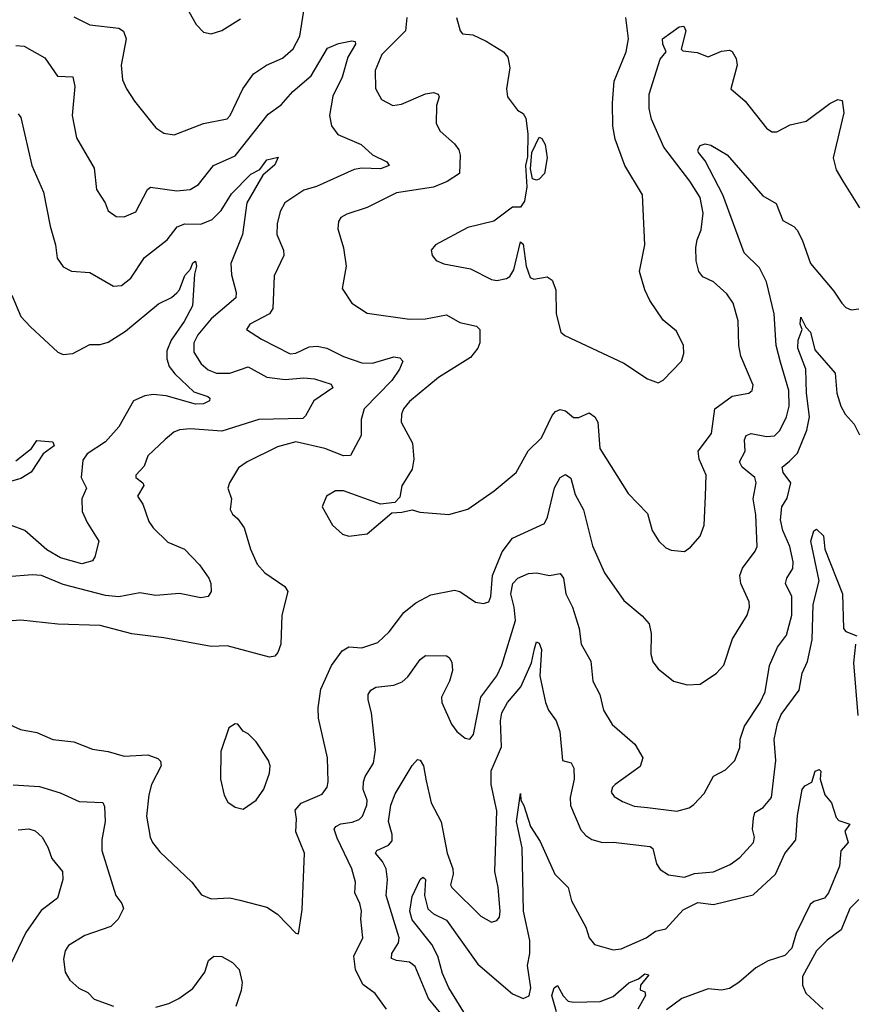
# Model space of a CAD drawing. Extents: x 1443846 to 1577407, y 839182 to 927291.
# Tile 332 of 535: x 1516000 to 1519158, y 875723 to 879447. Entities that reach past the tile are written whole.
import ezdxf

# ---------------------------------------------------------------- set-up
doc = ezdxf.new("R2010")
doc.units = 0

msp = doc.modelspace()

# ---------------------------------------------------------------- linework, layer by layer
at = {"layer": '0CON20XD'}
for points in [[(1516560.5, 879620.5), (1516668.3, 879428.3), (1516695, 879400), (1516725, 879394), (1516765, 879405.8), (1516835, 879450.6)], [(1516205, 879457.5), (1516265, 879428.2), (1516374.7, 879414.7), (1516393.3, 879403.3), (1516403.1, 879375), (1516383.6, 879275), (1516389.4, 879219.4), (1516404.2, 879185), (1516435, 879138.8), (1516515, 879038), (1516545, 879017.5), (1516585, 879011.4), (1516695, 879054.3), (1516785, 879072.2), (1516796.4, 879085), (1516844.3, 879185.7), (1516885, 879242.2), (1516934.2, 879275), (1516995, 879301.2), (1517035, 879336.4), (1517060.3, 879385), (1517079.4, 879505)], [(1517464.2, 879455.8), (1517459.7, 879405), (1517370, 879315), (1517344.4, 879254.4), (1517346.8, 879186.8), (1517368.8, 879145), (1517412.1, 879122.1), (1517445, 879127.8), (1517535, 879167.1), (1517565, 879171.2), (1517583.3, 879165), (1517587.5, 879155), (1517577.1, 879122.9), (1517575.6, 879055), (1517591.4, 879025), (1517645, 878978), (1517662, 878955), (1517666.7, 878935), (1517663.8, 878865), (1517616.9, 878835), (1517565, 878813.7), (1517425, 878792.5), (1517315, 878736.7), (1517237.9, 878712.1), (1517215, 878698.8), (1517205.8, 878684.2), (1517204.2, 878655.8), (1517224.6, 878584.6), (1517234.6, 878515), (1517220.6, 878430.6), (1517256.2, 878375), (1517315, 878337.5), (1517475, 878314), (1517535, 878315.9), (1517615, 878331.3), (1517665, 878302.3), (1517727.9, 878287.9), (1517741.4, 878275), (1517741.5, 878225), (1517733.3, 878205), (1517705, 878170), (1517585, 878094.4), (1517475, 878003.5), (1517452.1, 877975), (1517444.6, 877955), (1517443.9, 877925), (1517486, 877846), (1517490.6, 877785), (1517485, 877747.5), (1517445.7, 877684.3), (1517438.2, 877641.8), (1517418.8, 877621.2), (1517365, 877614.3), (1517225, 877665.5), (1517195, 877665.6), (1517161.2, 877645), (1517144, 877605), (1517183.8, 877535), (1517221.2, 877501.2), (1517245, 877493.8), (1517315, 877502.9), (1517408, 877582), (1517445.8, 877584.2), (1517485, 877593.3), (1517514.2, 877584.2), (1517624.2, 877575.8), (1517695, 877595.7), (1517795, 877665.7), (1517878, 877735), (1517924, 877816), (1517974.5, 877865), (1518015, 877950), (1518027.5, 877965), (1518045, 877973.1), (1518065, 877967.5), (1518095, 877942.9), (1518115, 877942.5), (1518155, 877960.6), (1518176.5, 877945), (1518186.8, 877925), (1518194.8, 877824.8), (1518302.5, 877655), (1518375, 877580), (1518392.9, 877515), (1518417.5, 877475), (1518445, 877449.2), (1518465, 877440.8), (1518515, 877436.2), (1518538.3, 877451.7), (1518575, 877493.8), (1518588.9, 877535), (1518594.6, 877644.6), (1518596.7, 877725), (1518570.7, 877785), (1518566.2, 877815), (1518617.8, 877882.2), (1518629.6, 877975), (1518695, 878023.1), (1518758.8, 878035), (1518770.8, 878045), (1518774.3, 878065), (1518728.5, 878175), (1518720.4, 878215), (1518717.6, 878307.6), (1518699.4, 878375), (1518675, 878410), (1518625.4, 878455.4), (1518584.7, 878474.7), (1518569.1, 878495), (1518559.6, 878535), (1518558.1, 878585), (1518562.5, 878615), (1518577.6, 878652.4), (1518585.3, 878714.7), (1518574, 878775), (1518535, 878836.9), (1518436.7, 878965), (1518390.4, 879070.4)], [(1517652.5, 879455), (1517666, 879405), (1517675, 879393.3), (1517715, 879389.2), (1517765, 879365.6), (1517830.8, 879325), (1517846.9, 879305), (1517854.3, 879265), (1517841.4, 879185), (1517846, 879155), (1517883.8, 879105), (1517905, 879092.5), (1517915.4, 879075), (1517922.5, 879015), (1517921.1, 878928.9), (1517913.5, 878895), (1517918.8, 878815), (1517909.3, 878760.7), (1517895, 878737.5), (1517865, 878737.5), (1517793.8, 878685), (1517695, 878660.6), (1517573.3, 878595), (1517556.7, 878575), (1517560, 878555), (1517575.9, 878535.9), (1517605, 878524.2), (1517705, 878504.4), (1517785, 878464.4), (1517805, 878461.1), (1517841.7, 878468.3), (1517854.5, 878475.5), (1517869.1, 878500.9), (1517895, 878607.5), (1517905, 878597.5), (1517916.2, 878515), (1517931.7, 878471.7), (1517945, 878465.8), (1517995, 878474.2), (1518015, 878462.5), (1518028.6, 878425), (1518030, 878335), (1518047.5, 878265), (1518062.3, 878252.3), (1518285, 878148), (1518375, 878088.8), (1518415, 878073.8), (1518435, 878083.3), (1518504.1, 878155.9), (1518512.5, 878185), (1518510.8, 878215), (1518485, 878268.8), (1518435, 878310), (1518384.6, 878384.6), (1518365.5, 878425), (1518344.5, 878494.5), (1518365.6, 878595.6), (1518355.7, 878785), (1518288.9, 878895), (1518252.9, 878995), (1518244.3, 879044.3), (1518242.7, 879132.7), (1518249.5, 879215), (1518294.5, 879325), (1518303.6, 879375), (1518293.3, 879455)], [(1518390.4, 879070.4), (1518381.7, 879111.7), (1518381.6, 879165), (1518422.8, 879297.2), (1518446, 879325), (1518432.7, 879355), (1518432.1, 879375), (1518495, 879420), (1518513, 879423), (1518520, 879405), (1518501.9, 879335), (1518509.4, 879329.4), (1518563.2, 879323.2), (1518605, 879306), (1518655, 879328), (1518685, 879332), (1518695, 879326.2), (1518710.6, 879300.6), (1518714.5, 879275), (1518690, 879185), (1518745, 879138.8), (1518825, 879036.2), (1518845, 879022.5), (1518865, 879022.5), (1518915, 879050), (1518975, 879063.3), (1519065, 879130), (1519095, 879145.6), (1519112, 879142), (1519117.5, 879095), (1519076.9, 878925), (1519088.9, 878878.9), (1519114, 878836), (1519176.7, 878735)], [(1515985, 879350), (1516016.9, 879346.9), (1516095, 879302.2), (1516143.3, 879233.3), (1516200.8, 879230.8), (1516208.5, 879195), (1516198.5, 879085), (1516215, 879000), (1516282.2, 878885), (1516290.8, 878805), (1516322.9, 878755), (1516334.4, 878724.4), (1516365, 878702.5), (1516395, 878701.4), (1516439.2, 878720.8), (1516483.5, 878805), (1516495, 878813.5), (1516595, 878800.4), (1516645, 878804.4), (1516676, 878824), (1516733.9, 878896.1), (1516815, 878932.5), (1516940.7, 879089.3), (1516989.1, 879125), (1517033.9, 879175), (1517103.3, 879235), (1517165, 879338.8), (1517206.7, 879356.7), (1517256.9, 879366.9), (1517268.8, 879365), (1517270, 879355), (1517241.3, 879305), (1517219.7, 879230.3), (1517185, 879158), (1517172.7, 879085), (1517179.6, 879045), (1517203.2, 879013.2), (1517292.5, 878975), (1517335, 878935.6), (1517389.3, 878909.3), (1517398, 878895), (1517365, 878882.4), (1517295, 878885.9), (1517265, 878880.4), (1517123.4, 878816.6), (1517075, 878802.1), (1517002.7, 878755), (1516985, 878721.2), (1516973.6, 878675), (1516973.5, 878635), (1516997.9, 878575), (1517000, 878555), (1516962.3, 878477.7), (1516958, 878355), (1516945.3, 878334.7), (1516871.2, 878295), (1516858.8, 878275), (1516915, 878239.1), (1517023.4, 878183.4), (1517045, 878186.2), (1517095, 878209.6), (1517125, 878212.4), (1517162, 878205), (1517225, 878173.3), (1517295, 878148.7), (1517335, 878148), (1517415, 878172.5), (1517437.8, 878167.8), (1517450, 878155), (1517437.5, 878125), (1517407.9, 878082.1), (1517303.9, 877975), (1517291.5, 877935), (1517292.5, 877875), (1517251.7, 877798.3), (1517225, 877797.7), (1517155, 877825.8), (1517045, 877850.7), (1516975, 877832.1), (1516861.2, 877775), (1516828.3, 877751.7), (1516794, 877695), (1516788, 877675), (1516801.2, 877635), (1516796.2, 877595), (1516805, 877576.7), (1516825, 877558.8), (1516849.4, 877525), (1516872.9, 877445), (1516898.3, 877388.3), (1516928, 877355), (1517003.6, 877303.6), (1517014.3, 877285), (1516991.4, 877195), (1516988.1, 877085), (1516976.8, 877053.2), (1516965, 877040), (1516945, 877035.8), (1516785, 877078.8), (1516725, 877076.8), (1516545, 877109.2), (1516425, 877123.8), (1516305, 877156.2), (1516145, 877160.4), (1516005, 877175.4), (1515905, 877168.6)], [(1515995, 879091.2), (1516005, 879077.5), (1516046.6, 878895), (1516090.4, 878795), (1516115, 878666.7), (1516135.6, 878595), (1516142.5, 878545), (1516165, 878512), (1516195.7, 878495.7), (1516265, 878491.1), (1516355, 878438.9), (1516385, 878441.5), (1516420.8, 878469.2), (1516472.1, 878547.9), (1516557.5, 878615), (1516596, 878664), (1516625, 878674.7), (1516685, 878673.3), (1516728.7, 878691.3), (1516761.8, 878725), (1516801.8, 878788.2), (1516875, 878862.8), (1516909.2, 878880.8), (1516935, 878916.7), (1516977.7, 878927.7), (1516965, 878898.1), (1516920.6, 878859.4), (1516860, 878755), (1516842.6, 878635), (1516798.7, 878525), (1516801.9, 878481.9), (1516818.8, 878415), (1516817.3, 878395), (1516725, 878315.9), (1516674.7, 878255), (1516658.6, 878225), (1516659.3, 878189.3), (1516687.3, 878145), (1516712.7, 878122.7), (1516745, 878110), (1516795, 878110.2), (1516865, 878133.5), (1516935, 878094.7), (1517005, 878086.8), (1517075, 878092.2), (1517115, 878088.6), (1517178.5, 878068.5), (1517184.4, 878055), (1517112.9, 878005), (1517081.7, 877948.3), (1517070.9, 877939.1), (1516905, 877934.8), (1516765, 877891), (1516645, 877899.4), (1516605, 877896.4), (1516582.8, 877887.2), (1516550.2, 877859.8), (1516485, 877797.5), (1516471.2, 877758.8), (1516440, 877725), (1516440, 877715), (1516466, 877696), (1516470, 877685), (1516445.8, 877645), (1516465.7, 877615), (1516488.6, 877548.6), (1516505.6, 877525), (1516561.2, 877471.2), (1516624, 877444), (1516680.5, 877385), (1516715.6, 877335), (1516722.9, 877315), (1516724.2, 877285), (1516713.3, 877265), (1516685, 877260), (1516605, 877277.3), (1516515, 877269.2), (1516455, 877278.9), (1516375, 877264.7), (1516325, 877268.7), (1516165, 877311.1), (1516082.5, 877345), (1516047.9, 877347.9), (1515955, 877340.5)], [(1517955, 878840), (1517940, 878845), (1517932.9, 878882.9), (1517937.8, 878945), (1517965, 879002.5), (1517975, 878997.5), (1517988, 878975), (1517995.8, 878925), (1517986, 878865), (1517965, 878844.2), (1517955, 878840)], [(1515934.5, 876794.5), (1516002.8, 876762.8), (1516065, 876751.1), (1516125, 876724.4), (1516205, 876715.6), (1516275, 876688.1), (1516335, 876679.4), (1516395, 876662.2), (1516485, 876666.2), (1516522.9, 876652.9), (1516532.9, 876642.9), (1516535.5, 876625), (1516498.9, 876555), (1516488.2, 876515), (1516480, 876435), (1516493.5, 876355), (1516503.1, 876335), (1516530.3, 876300.3), (1516651.2, 876185), (1516687.7, 876137.7), (1516725, 876122), (1516795, 876125.8), (1516832.5, 876117.5), (1516935, 876090), (1516975, 876063.8), (1517045, 875992.5), (1517055, 875990), (1517069.1, 876080.9), (1517077.5, 876295), (1517044.2, 876375), (1517047.8, 876425), (1517042.8, 876457.2), (1517065, 876484.2), (1517145, 876518.1), (1517163.3, 876545), (1517167.5, 876565), (1517164.4, 876655), (1517130.4, 876805), (1517128.8, 876845), (1517138.9, 876915), (1517180, 877005), (1517219.8, 877060.2), (1517245, 877075.6), (1517295, 877070.8), (1517355, 877091.2), (1517397.8, 877132.2), (1517453.1, 877205), (1517498.2, 877241.8), (1517555, 877271.9), (1517645, 877289.5), (1517665, 877284.4), (1517725, 877243.8), (1517755, 877239.1), (1517775, 877245.7), (1517783.1, 877265), (1517788.4, 877345), (1517825.7, 877434.3), (1517865, 877486.7), (1517985, 877541.4), (1517997.1, 877565), (1518023.9, 877676.1), (1518045, 877715.7), (1518065, 877727.1), (1518085, 877712.5), (1518101.4, 877651.4), (1518133.4, 877593.4), (1518166.9, 877456.9), (1518211.9, 877355), (1518285, 877250), (1518355, 877192.9), (1518381.7, 877161.7), (1518388.5, 877125), (1518387.2, 877047.2), (1518395, 877018.8), (1518415, 876992), (1518473.3, 876945), (1518525, 876930.8), (1518575, 876934.2), (1518636, 876975), (1518664.5, 877005.5), (1518696.5, 877105), (1518751.9, 877195), (1518761.1, 877225), (1518760, 877245), (1518728.5, 877315), (1518724.6, 877345), (1518735, 877372.9), (1518782.9, 877437.1), (1518790, 877455), (1518784.6, 877575), (1518774.5, 877635), (1518786, 877696), (1518781.8, 877715), (1518733.8, 877755), (1518723.8, 877775), (1518744.7, 877815), (1518742, 877858), (1518748.1, 877875), (1518767.6, 877882.4), (1518825, 877871.1), (1518855, 877873.1), (1518876.3, 877893.7), (1518901.1, 877945), (1518910.7, 877985), (1518909.6, 878045), (1518877.7, 878152.3), (1518861.4, 878215), (1518854.8, 878335), (1518825.2, 878455), (1518798.6, 878508.6), (1518741.1, 878565), (1518660.5, 878785), (1518592.9, 878912.9), (1518568.1, 878945), (1518565.8, 878955), (1518575, 878971.2), (1518593, 878977), (1518615, 878972.5), (1518675.9, 878935.9), (1518811.3, 878781.3), (1518862.4, 878752.4), (1518887.2, 878687.2), (1518929.2, 878665), (1518941.1, 878651.1), (1518960, 878615), (1518992.1, 878525), (1519080.2, 878420.2), (1519110.4, 878375), (1519125, 878358.5), (1519145, 878350), (1519175, 878353.6)], [(1515970.3, 878405), (1516004.8, 878324.8), (1516040.9, 878285), (1516145, 878190), (1516165, 878180.6), (1516201.2, 878185), (1516265, 878218.5), (1516305, 878218.8), (1516335, 878227.7), (1516400.8, 878269.2), (1516525, 878372.5), (1516574.2, 878395.8), (1516595, 878414.3), (1516605.2, 878424.8), (1516625, 878480), (1516646.6, 878503.4), (1516655, 878527.1), (1516665, 878533.8), (1516669.4, 878515), (1516661.9, 878485), (1516653.5, 878365), (1516623, 878305), (1516572.7, 878235), (1516557.1, 878195), (1516556.5, 878165), (1516565.3, 878135.3), (1516587.4, 878107.4), (1516659.3, 878039.3), (1516712.4, 878022.4), (1516719.2, 878015), (1516718, 878005), (1516695.9, 877994.1), (1516665, 877993.2), (1516554.8, 878024.8), (1516505, 878029.4), (1516473.8, 878025), (1516430.9, 878005), (1516375, 877907.5), (1516325, 877850.7), (1516255.2, 877804.8), (1516238.7, 877781.3), (1516233.3, 877715), (1516252.7, 877675), (1516235.3, 877635), (1516237, 877587), (1516255.4, 877545.4), (1516299.4, 877475), (1516284, 877415), (1516275, 877400.8), (1516235, 877389.5), (1516155, 877411.2), (1516102.6, 877442.6), (1516019.6, 877515), (1515965, 877535.8)], [(1517388.2, 875705), (1517345, 875764.5), (1517298.5, 875798.5), (1517270.8, 875855), (1517264.1, 875905), (1517298.8, 875975), (1517290.8, 876045), (1517293.3, 876076.7), (1517287.3, 876105), (1517268.5, 876145), (1517270.4, 876185), (1517256.9, 876235), (1517201, 876351), (1517189.6, 876385), (1517196.2, 876395), (1517214.8, 876405.2), (1517258.5, 876411.5), (1517285, 876422.2), (1517296.7, 876435), (1517313.8, 876476.2), (1517314.8, 876495), (1517299.3, 876535), (1517300.7, 876565), (1517307.1, 876585), (1517339.1, 876635), (1517346, 876685), (1517331.2, 876825), (1517318.2, 876875), (1517318.5, 876895), (1517328.8, 876911.2), (1517348, 876922), (1517415, 876930), (1517447.3, 876942.7), (1517468.4, 876961.6), (1517515, 877027.1), (1517535, 877041.9), (1517615, 877040.8), (1517625.4, 877035.4), (1517635, 877016.7), (1517636.9, 876985), (1517626.2, 876945), (1517595.6, 876885), (1517597.1, 876865), (1517633.2, 876783.2), (1517653.3, 876755), (1517685, 876730), (1517703.6, 876726.4), (1517717, 876743), (1517744.8, 876885.2), (1517805, 876965.6), (1517823.8, 877006.2), (1517875.4, 877175), (1517871.3, 877225), (1517858.7, 877275), (1517866.2, 877315), (1517885, 877335.3), (1517925, 877352.7), (1517955, 877355.4), (1518005, 877345.5), (1518045, 877352.9), (1518057.3, 877335), (1518066.2, 877275), (1518091.8, 877225), (1518116.5, 877145), (1518124.3, 877085), (1518160.5, 877020.5), (1518168.1, 876945), (1518194.2, 876895), (1518208.6, 876835), (1518241.8, 876781.8), (1518326.7, 876706.7), (1518357.8, 876655), (1518347.4, 876622.6), (1518253.3, 876555), (1518242.9, 876545), (1518237.8, 876525), (1518249.1, 876509.1), (1518280.6, 876490.6), (1518325, 876472.8), (1518375, 876467.3), (1518486.1, 876453.9), (1518533.2, 876466.8), (1518550.7, 876479.3), (1518589.5, 876520.5), (1518624.2, 876585.8), (1518670.6, 876609.4), (1518705.8, 876645), (1518724.3, 876695), (1518725.8, 876725.8), (1518741.5, 876775), (1518801.1, 876865), (1518820.4, 876905), (1518837.1, 877005), (1518866.4, 877073.6), (1518901.1, 877118.9), (1518921.7, 877195), (1518920.8, 877265), (1518897.5, 877315), (1518902.1, 877335), (1518925, 877370.8), (1518926.8, 877396.8), (1518914, 877454), (1518886.7, 877515), (1518878.6, 877555), (1518883.6, 877605), (1518903.2, 877636.8), (1518917.4, 877695), (1518888, 877735), (1518884.4, 877755), (1518912.7, 877777.3), (1518943, 877807), (1518978.1, 877895), (1518988.3, 877945), (1518976.7, 878035), (1518973.5, 878125), (1518943.6, 878205), (1518944.8, 878235), (1518960, 878275), (1518952.3, 878295), (1518955, 878322.5), (1518973.8, 878283.8), (1518991.2, 878265), (1519008, 878198), (1519085, 878110.8), (1519091.9, 878035), (1519106.9, 877985), (1519122.8, 877955), (1519156.8, 877916.8), (1519176.8, 877876.8)], [(1515985, 877778.6), (1516045, 877825.6), (1516064.7, 877855.3), (1516125, 877850.8), (1516130, 877835), (1516089.1, 877805), (1516044, 877736), (1516005, 877712), (1515965, 877700)], [(1517605.3, 875675), (1517546.5, 875745), (1517495.9, 875865.9), (1517475, 875882.6), (1517425, 875888.2), (1517406.3, 875896.3), (1517408, 875915), (1517433.5, 875955), (1517436.2, 875975), (1517386.8, 876135), (1517391.6, 876195), (1517386.4, 876235), (1517373.2, 876263.2), (1517346.7, 876295), (1517350.6, 876305), (1517395, 876325.4), (1517408.7, 876341.3), (1517408.9, 876365), (1517395.8, 876415), (1517404, 876476), (1517420.9, 876519.1), (1517485, 876626.7), (1517505, 876649.2), (1517515, 876646.9), (1517528, 876625), (1517538.2, 876568.2), (1517556.4, 876485), (1517595, 876413.8), (1517617.3, 876295), (1517638.9, 876235), (1517640.4, 876215), (1517630, 876175), (1517634.5, 876165), (1517745, 876057.1), (1517785, 876034.2), (1517805, 876040), (1517815, 876053.3), (1517817.7, 876075), (1517810.7, 876165), (1517798, 876225), (1517804.8, 876455), (1517783.5, 876555), (1517784, 876606), (1517823.4, 876696.6), (1517818.8, 876795), (1517824.4, 876825.6), (1517845.3, 876865), (1517896.6, 876923.4), (1517936, 877014), (1517947.4, 877067.4), (1517955, 877093.8), (1517965, 877089.2), (1517974.5, 877065), (1517968.1, 876965), (1517988.9, 876865), (1518000.5, 876835), (1518029.1, 876795), (1518043.8, 876755), (1518054, 876645), (1518086.2, 876636.2), (1518096.4, 876616.4), (1518097.9, 876575), (1518082.7, 876505), (1518083.5, 876475), (1518122.6, 876382.6), (1518141.3, 876361.3), (1518165, 876346.5), (1518205, 876335.4), (1518245, 876336.4), (1518385, 876320), (1518395, 876312.5), (1518408.6, 876255), (1518422.5, 876232.5), (1518455, 876212.9), (1518515, 876203.5), (1518552.7, 876217.3), (1518625, 876224.6), (1518687.7, 876252.3), (1518725, 876278.9), (1518776.5, 876335), (1518780, 876355), (1518772.5, 876385), (1518776.5, 876426.5), (1518781, 876449), (1518812.5, 876467.5), (1518844.7, 876505.3), (1518860.2, 876645), (1518853.8, 876725), (1518867.1, 876785), (1518881.4, 876818.6), (1518948.7, 876911.3), (1518960, 876975), (1518980, 877020), (1518997.9, 877102.1), (1519001.5, 877235), (1519024.7, 877325), (1518993.5, 877475), (1519005, 877513.8), (1519015, 877520), (1519040.8, 877495), (1519046.2, 877445), (1519112.6, 877275), (1519116.2, 877145), (1519125, 877132.7), (1519166.7, 877116.7)], [(1519162.4, 877085), (1519154.3, 877014.3), (1519171.2, 876815)], [(1516845, 876461.2), (1516894.4, 876495.6), (1516923.7, 876536.3), (1516945, 876596.7), (1516947.8, 876625), (1516941.4, 876645), (1516895, 876716), (1516865, 876746.7), (1516846.1, 876756.1), (1516825, 876782.5), (1516815, 876783.3), (1516791.7, 876768.3), (1516760.9, 876679.1), (1516760, 876575), (1516774.2, 876514.2), (1516787.7, 876487.7), (1516815, 876468.8), (1516845, 876461.2)], [(1517700.2, 875660.2), (1517624, 875785), (1517599.5, 875839.5), (1517582, 875905), (1517559.8, 875949.8), (1517485, 876043.2), (1517476.1, 876075), (1517485, 876130.8), (1517515, 876195.6), (1517525, 876204.3), (1517530.5, 876200.5), (1517535.3, 876195), (1517531.9, 876135), (1517544, 876084), (1517565, 876065.9), (1517615, 876041), (1517732.9, 875875), (1517865, 875763.1), (1517905, 875745.4), (1517927.9, 875755), (1517934.2, 875785.8), (1517920.7, 875869.3), (1517930.5, 875915), (1517930.5, 875965), (1517905.7, 876075.7), (1517900.6, 876315), (1517880.2, 876415), (1517895, 876520), (1517895.8, 876495), (1517907.9, 876475), (1517932.3, 876395), (1517968.7, 876338.7), (1518025, 876215.6), (1518074.5, 876164.5), (1518087.8, 876115), (1518141.5, 876015), (1518154.4, 875975), (1518175, 875949.2), (1518245, 875929.1), (1518275, 875933.1), (1518370, 875975), (1518405, 875999.4), (1518445, 876008.8), (1518510, 876080), (1518565, 876108.6), (1518625, 876100.8), (1518775, 876137.6), (1518859.5, 876215), (1518895, 876293.5), (1518936.9, 876345), (1518942.9, 876437.1), (1518960.8, 876535), (1518970.6, 876549.4), (1518996.2, 876563.8), (1519010, 876605), (1519025, 876611.2), (1519031.2, 876605), (1519028.6, 876575), (1519046, 876515), (1519071.4, 876485), (1519089.4, 876429.4), (1519098.6, 876418.6), (1519140, 876405), (1519122.1, 876377.9), (1519134, 876335), (1519106.5, 876303.5), (1519101.1, 876245), (1519059.6, 876145), (1519045, 876124.8), (1519005, 876111.8), (1518990, 876100), (1518937.4, 875992.6), (1518920.8, 875935), (1518895, 875907.4), (1518832.2, 875887.8), (1518785, 875861.1), (1518720.6, 875805), (1518685, 875782.9), (1518655, 875776.9), (1518605, 875781.3), (1518505, 875745.7), (1518447.3, 875702.7)], [(1515975, 876553.3), (1516075, 876546.4), (1516153.4, 876523.4), (1516225, 876490), (1516315, 876486), (1516321.1, 876471.1), (1516323.8, 876415), (1516311.2, 876345), (1516311.5, 876305), (1516364.3, 876135), (1516386.9, 876105), (1516392.9, 876085), (1516372.5, 876045), (1516345, 876017.8), (1516246.7, 875983.3), (1516184.6, 875945.4), (1516171.9, 875925), (1516165.6, 875894.4)], [(1515995, 876382.7), (1516035, 876386.2), (1516059.2, 876379.2), (1516085, 876355.7), (1516107.2, 876317.2), (1516121.9, 876275), (1516161.5, 876225), (1516162.9, 876195), (1516143.3, 876125), (1516082, 876078), (1516023.2, 875995), (1515951.5, 875845)], [(1519175, 876118.9), (1519140.8, 876085), (1519107.8, 876005), (1519054.7, 875965.3), (1519014.3, 875925.7), (1518961.7, 875828.3), (1518961.5, 875795), (1518974.5, 875765), (1519039.1, 875705)], [(1516165.6, 875894.4), (1516171.9, 875845), (1516190, 875815), (1516224, 875784), (1516258, 875768), (1516282.1, 875742.1), (1516355, 875716.5)], [(1516515, 875712.9), (1516565, 875726.7), (1516602, 875745), (1516655, 875783.3), (1516700.4, 875845), (1516715, 875888.9), (1516735, 875905.5), (1516765, 875904.5), (1516805, 875881.8), (1516830.9, 875855), (1516841.5, 875805), (1516838.2, 875775), (1516817.8, 875715)], [(1518031.1, 875695), (1518013, 875757), (1518022.5, 875785), (1518035, 875793.8), (1518055.6, 875755), (1518075.3, 875735.3), (1518095, 875731.1), (1518195.7, 875734.3), (1518245, 875753.1), (1518305, 875804.4), (1518340.7, 875819.3), (1518365, 875837.8), (1518380, 875835), (1518348.8, 875795), (1518347.5, 875777.5), (1518365, 875770), (1518367, 875757), (1518339.2, 875705)]]:
    msp.add_lwpolyline(points, dxfattribs=at)

doc.saveas('drawing.dxf')
